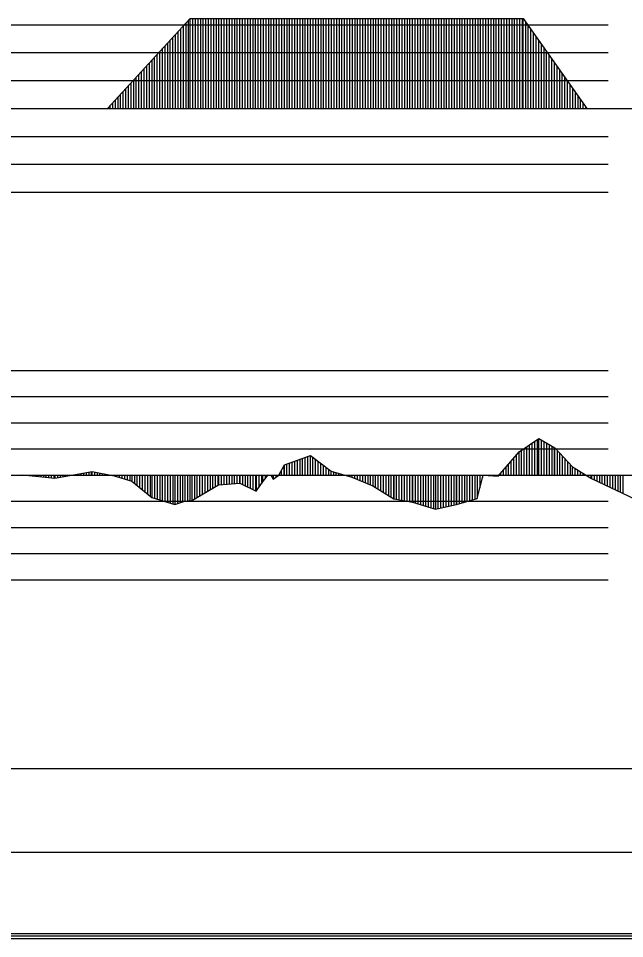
# Model space of a CAD drawing. Extents: x 2 to 10148, y 0 to 380.
# Drawn here: x 6131.7 to 6189.6, y 197.8 to 285.6 of the extents above; entities that cross this region are included whole.
import ezdxf

# ---------------------------------------------------------------- set-up
doc = ezdxf.new("R2010")
doc.units = 0
for name, color, linetype in [('POSUN_CARA', 7, 'Continuous'), ('POSUN_RASTR', 7, 'Continuous'), ('RYCHL_RASTR', 7, 'Continuous'), ('ZRYCHL_CARA', 7, 'Continuous'), ('ZRYCHL_RASTR', 7, 'Continuous')]:
    doc.layers.add(name, color=color, linetype=linetype)

msp = doc.modelspace()

# ---------------------------------------------------------------- linework, layer by layer
at = {"layer": 'POSUN_CARA'}
for p, q in [((6179.492, 244.216), (6181.393, 245.487)), ((6180.992, 242), (6180.992, 245.219)), ((6181.242, 242), (6181.242, 245.386)), ((6181.393, 245.487), (6182.903, 244.605)), ((6181.393, 242), (6181.393, 245.487)), ((6181.643, 242), (6181.643, 245.341)), ((6181.893, 242), (6181.893, 245.195)), ((6179.742, 242), (6179.742, 244.384)), ((6179.992, 242), (6179.992, 244.551)), ((6180.242, 242), (6180.242, 244.718)), ((6180.492, 242), (6180.492, 244.885)), ((6180.742, 242), (6180.742, 245.052)), ((6182.143, 242), (6182.143, 245.049)), ((6182.393, 242), (6182.393, 244.903)), ((6182.643, 242), (6182.643, 244.757)), ((6182.893, 242), (6182.893, 244.61)), ((6182.903, 244.605), (6184.604, 242.775)), ((6182.903, 242), (6182.903, 244.605)), ((6183.153, 242), (6183.153, 244.336)), ((6157.066, 242.969), (6159.551, 243.884)), ((6158.316, 242), (6158.316, 243.43)), ((6158.566, 242), (6158.566, 243.522)), ((6158.816, 242), (6158.816, 243.614)), ((6159.066, 242), (6159.066, 243.706)), ((6159.316, 242), (6159.316, 243.798)), ((6159.551, 243.884), (6161.531, 242.373)), ((6159.551, 242), (6159.551, 243.884)), ((6159.801, 242), (6159.801, 243.694)), ((6160.051, 242), (6160.051, 243.503)), ((6177.499, 241.892), (6179.492, 244.216)), ((6178.749, 242), (6178.749, 243.35)), ((6178.999, 242), (6178.999, 243.641)), ((6179.249, 242), (6179.249, 243.933)), ((6179.492, 242), (6179.492, 244.216)), ((6183.403, 242), (6183.403, 244.067)), ((6183.653, 242), (6183.653, 243.798)), ((6183.903, 242), (6183.903, 243.529)), ((6156.546, 242.001), (6157.066, 242.969)), ((6156.796, 242), (6156.796, 242.467)), ((6157.046, 242), (6157.046, 242.933)), ((6157.066, 242), (6157.066, 242.969)), ((6157.316, 242), (6157.316, 243.061)), ((6157.566, 242), (6157.566, 243.153)), ((6157.816, 242), (6157.816, 243.245)), ((6158.066, 242), (6158.066, 243.338)), ((6160.301, 242), (6160.301, 243.312)), ((6160.551, 242), (6160.551, 243.121)), ((6160.801, 242), (6160.801, 242.93)), ((6161.051, 242), (6161.051, 242.74)), ((6161.301, 242), (6161.301, 242.549)), ((6177.999, 242), (6177.999, 242.475)), ((6178.249, 242), (6178.249, 242.767)), ((6178.499, 242), (6178.499, 243.058)), ((6184.153, 242), (6184.153, 243.26)), ((6184.403, 242), (6184.403, 242.991)), ((6184.604, 242.775), (6186.416, 241.671)), ((6184.604, 242), (6184.604, 242.775)), ((6184.854, 242), (6184.854, 242.622)), ((6185.104, 242), (6185.104, 242.47)), ((6132.04, 242.012), (6135.15, 241.705)), ((6132.04, 242), (6132.04, 242.012)), ((6132.29, 242), (6132.29, 241.988)), ((6132.54, 242), (6132.54, 241.963)), ((6132.79, 242), (6132.79, 241.938)), ((6133.04, 242), (6133.04, 241.914)), ((6133.29, 242), (6133.29, 241.889)), ((6133.54, 242), (6133.54, 241.864)), ((6133.79, 242), (6133.79, 241.839)), ((6134.04, 242), (6134.04, 241.815)), ((6134.29, 242), (6134.29, 241.79)), ((6134.54, 242), (6134.54, 241.765)), ((6134.79, 242), (6134.79, 241.74)), ((6135.04, 242), (6135.04, 241.716)), ((6135.15, 241.705), (6138.699, 242.343)), ((6135.15, 242), (6135.15, 241.705)), ((6135.4, 242), (6135.4, 241.75)), ((6135.65, 242), (6135.65, 241.795)), ((6135.9, 242), (6135.9, 241.84)), ((6136.15, 242), (6136.15, 241.885)), ((6136.4, 242), (6136.4, 241.93)), ((6136.65, 242), (6136.65, 241.974)), ((6136.9, 242), (6136.9, 242.019)), ((6137.15, 242), (6137.15, 242.064)), ((6137.4, 242), (6137.4, 242.109)), ((6137.65, 242), (6137.65, 242.154)), ((6137.9, 242), (6137.9, 242.199)), ((6138.15, 242), (6138.15, 242.244)), ((6138.4, 242), (6138.4, 242.289)), ((6138.65, 242), (6138.65, 242.334)), ((6138.699, 242.343), (6140.793, 241.937)), ((6138.699, 242), (6138.699, 242.343)), ((6138.949, 242), (6138.949, 242.294)), ((6139.199, 242), (6139.199, 242.246)), ((6139.449, 242), (6139.449, 242.197)), ((6139.699, 242), (6139.699, 242.149)), ((6139.949, 242), (6139.949, 242.1)), ((6140.199, 242), (6140.199, 242.052)), ((6140.449, 242), (6140.449, 242.004)), ((6140.699, 242), (6140.699, 241.955)), ((6140.793, 242), (6140.793, 241.937)), ((6140.793, 241.937), (6142.483, 241.406)), ((6141.043, 242), (6141.043, 241.858)), ((6141.293, 242), (6141.293, 241.78)), ((6141.543, 242), (6141.543, 241.701)), ((6141.793, 242), (6141.793, 241.623)), ((6142.043, 242), (6142.043, 241.544)), ((6142.293, 242), (6142.293, 241.466)), ((6142.483, 242), (6142.483, 241.406)), ((6142.733, 242), (6142.733, 241.207)), ((6142.983, 242), (6142.983, 241.007)), ((6143.233, 242), (6143.233, 240.808)), ((6143.483, 242), (6143.483, 240.608)), ((6143.733, 242), (6143.733, 240.409)), ((6143.983, 242), (6143.983, 240.209)), ((6144.233, 242), (6144.233, 240.01)), ((6144.404, 242), (6144.404, 239.874)), ((6144.654, 242), (6144.654, 239.795)), ((6144.904, 242), (6144.904, 239.716)), ((6145.154, 242), (6145.154, 239.636)), ((6145.404, 242), (6145.404, 239.557)), ((6145.654, 242), (6145.654, 239.478)), ((6145.904, 242), (6145.904, 239.399)), ((6146.154, 242), (6146.154, 239.32)), ((6146.404, 242), (6146.404, 239.241)), ((6146.598, 242), (6146.598, 239.179)), ((6146.848, 242), (6146.848, 239.264)), ((6147.098, 242), (6147.098, 239.349)), ((6147.348, 242), (6147.348, 239.434)), ((6147.55, 242), (6147.55, 239.502)), ((6147.8, 242), (6147.8, 239.523)), ((6148.05, 242), (6148.05, 239.545)), ((6148.216, 242), (6148.216, 239.559)), ((6148.466, 242), (6148.466, 239.706)), ((6148.716, 242), (6148.716, 239.853)), ((6148.966, 242), (6148.966, 240)), ((6149.216, 242), (6149.216, 240.147)), ((6149.466, 242), (6149.466, 240.294)), ((6149.716, 242), (6149.716, 240.441)), ((6149.966, 242), (6149.966, 240.588)), ((6150.216, 242), (6150.216, 240.735)), ((6150.466, 242), (6150.466, 240.882)), ((6150.716, 242), (6150.716, 241.029)), ((6150.786, 242), (6150.786, 241.07)), ((6151.036, 242), (6151.036, 241.088)), ((6151.286, 242), (6151.286, 241.106)), ((6151.536, 242), (6151.536, 241.124)), ((6151.786, 242), (6151.786, 241.141)), ((6152.036, 242), (6152.036, 241.159)), ((6152.286, 242), (6152.286, 241.177)), ((6152.536, 242), (6152.536, 241.195)), ((6152.786, 242), (6152.786, 241.213)), ((6152.809, 242), (6152.809, 241.214)), ((6153.059, 242), (6153.059, 241.096)), ((6153.309, 242), (6153.309, 240.978)), ((6153.559, 242), (6153.559, 240.86)), ((6153.809, 242), (6153.809, 240.742)), ((6154.059, 242), (6154.059, 240.623)), ((6154.309, 242), (6154.309, 240.505)), ((6154.373, 242), (6154.373, 240.475)), ((6154.623, 242), (6154.623, 240.813)), ((6154.873, 242), (6154.873, 241.151)), ((6154.992, 241.311), (6155.529, 242.024)), ((6154.992, 242), (6154.992, 241.311)), ((6155.242, 242), (6155.242, 241.642)), ((6155.492, 242), (6155.492, 241.974)), ((6155.77, 242.001), (6156.01, 241.596)), ((6155.77, 242), (6155.77, 242.001)), ((6156.01, 241.596), (6156.546, 242.001)), ((6156.01, 242), (6156.01, 241.596)), ((6156.26, 242), (6156.26, 241.785)), ((6156.51, 242), (6156.51, 241.974)), ((6156.546, 242), (6156.546, 242.001)), ((6161.531, 242.373), (6163.529, 241.788)), ((6161.531, 242), (6161.531, 242.373)), ((6161.781, 242), (6161.781, 242.3)), ((6162.031, 242), (6162.031, 242.227)), ((6162.281, 242), (6162.281, 242.153)), ((6162.531, 242), (6162.531, 242.08)), ((6162.781, 242), (6162.781, 242.007)), ((6163.031, 242), (6163.031, 241.934)), ((6163.281, 242), (6163.281, 241.86)), ((6163.529, 242), (6163.529, 241.788)), ((6163.529, 241.788), (6165.505, 240.971)), ((6163.779, 242), (6163.779, 241.685)), ((6164.029, 242), (6164.029, 241.581)), ((6164.279, 242), (6164.279, 241.478)), ((6164.529, 242), (6164.529, 241.375)), ((6164.779, 242), (6164.779, 241.271)), ((6165.029, 242), (6165.029, 241.168)), ((6165.279, 242), (6165.279, 241.065)), ((6165.505, 242), (6165.505, 240.971)), ((6165.755, 242), (6165.755, 240.815)), ((6166.005, 242), (6166.005, 240.659)), ((6166.255, 242), (6166.255, 240.504)), ((6166.505, 242), (6166.505, 240.348)), ((6166.755, 242), (6166.755, 240.192)), ((6167.005, 242), (6167.005, 240.036)), ((6167.255, 242), (6167.255, 239.88)), ((6167.505, 242), (6167.505, 239.724)), ((6167.515, 242), (6167.515, 239.718)), ((6167.765, 242), (6167.765, 239.676)), ((6168.015, 242), (6168.015, 239.634)), ((6168.265, 242), (6168.265, 239.592)), ((6168.515, 242), (6168.515, 239.549)), ((6168.765, 242), (6168.765, 239.507)), ((6169.015, 242), (6169.015, 239.465)), ((6169.265, 242), (6169.265, 239.423)), ((6169.318, 242), (6169.318, 239.414)), ((6169.568, 242), (6169.568, 239.336)), ((6169.818, 242), (6169.818, 239.257)), ((6170.068, 242), (6170.068, 239.179)), ((6170.318, 242), (6170.318, 239.1)), ((6170.568, 242), (6170.568, 239.022)), ((6170.818, 242), (6170.818, 238.943)), ((6171.068, 242), (6171.068, 238.865)), ((6171.318, 242), (6171.318, 238.786)), ((6171.496, 242), (6171.496, 238.731)), ((6171.746, 242), (6171.746, 238.787)), ((6171.996, 242), (6171.996, 238.844)), ((6172.246, 242), (6172.246, 238.901)), ((6172.496, 242), (6172.496, 238.957)), ((6172.746, 242), (6172.746, 239.014)), ((6172.996, 242), (6172.996, 239.071)), ((6173.246, 242), (6173.246, 239.127)), ((6173.496, 242), (6173.496, 239.184)), ((6173.516, 242), (6173.516, 239.188)), ((6173.766, 242), (6173.766, 239.262)), ((6174.016, 242), (6174.016, 239.335)), ((6174.266, 242), (6174.266, 239.408)), ((6174.516, 242), (6174.516, 239.481)), ((6174.766, 242), (6174.766, 239.554)), ((6175.016, 242), (6175.016, 239.627)), ((6175.266, 242), (6175.266, 239.7)), ((6175.497, 239.768), (6176.053, 242.003)), ((6175.497, 242), (6175.497, 239.768)), ((6175.747, 242), (6175.747, 240.773)), ((6175.997, 242), (6175.997, 241.779)), ((6176.053, 242.003), (6177.499, 241.892)), ((6176.053, 242), (6176.053, 242.003)), ((6176.303, 242), (6176.303, 241.984)), ((6176.553, 242), (6176.553, 241.965)), ((6176.803, 242), (6176.803, 241.945)), ((6177.053, 242), (6177.053, 241.926)), ((6177.303, 242), (6177.303, 241.907)), ((6177.499, 242), (6177.499, 241.892)), ((6177.749, 242), (6177.749, 242.184)), ((6185.354, 242), (6185.354, 242.318)), ((6185.604, 242), (6185.604, 242.166)), ((6185.854, 242), (6185.854, 242.013)), ((6186.104, 242), (6186.104, 241.861)), ((6186.354, 242), (6186.354, 241.709)), ((6186.416, 242), (6186.416, 241.671)), ((6186.416, 241.671), (6190.585, 239.702)), ((6186.666, 242), (6186.666, 241.553)), ((6186.916, 242), (6186.916, 241.435)), ((6187.166, 242), (6187.166, 241.317)), ((6187.416, 242), (6187.416, 241.199)), ((6187.666, 242), (6187.666, 241.081)), ((6187.916, 242), (6187.916, 240.963)), ((6188.166, 242), (6188.166, 240.845)), ((6188.416, 242), (6188.416, 240.727)), ((6188.666, 242), (6188.666, 240.609)), ((6188.916, 242), (6188.916, 240.491)), ((6189.166, 242), (6189.166, 240.373)), ((6189.416, 242), (6189.416, 240.255)), ((6142.483, 241.406), (6144.404, 239.874)), ((6148.216, 239.559), (6150.786, 241.07)), ((6150.786, 241.07), (6152.809, 241.214)), ((6152.809, 241.214), (6154.373, 240.475)), ((6154.373, 240.475), (6154.992, 241.311)), ((6165.505, 240.971), (6167.515, 239.718)), ((6144.404, 239.874), (6146.598, 239.179)), ((6146.598, 239.179), (6147.55, 239.502)), ((6147.55, 239.502), (6148.216, 239.559)), ((6167.515, 239.718), (6169.318, 239.414)), ((6169.318, 239.414), (6171.496, 238.731)), ((6171.496, 238.731), (6173.516, 239.188)), ((6173.516, 239.188), (6175.497, 239.768))]:
    msp.add_line(p, q, dxfattribs=at)
at = {"layer": 'POSUN_RASTR'}
for p, q in [((5992, 252), (6188, 252)), ((5992, 249.5), (6188, 249.5)), ((5992, 247), (6188, 247)), ((5992, 244.5), (6188, 244.5)), ((5974.91, 242), (6872.958, 242)), ((5992, 239.5), (6188, 239.5)), ((5992, 237), (6188, 237)), ((5992, 234.5), (6188, 234.5)), ((5992, 232), (6188, 232))]:
    msp.add_line(p, q, dxfattribs=at)
at = {"layer": 'RYCHL_RASTR'}
for p, q in [((5971.058, 214), (6871.344, 214)), ((5971.085, 206), (6871.33, 206)), ((5971.287, 198.25), (6871.33, 198.25)), ((5971.287, 198), (6871.33, 198)), ((5971.307, 197.75), (6871.33, 197.75))]:
    msp.add_line(p, q, dxfattribs=at)
at = {"layer": 'ZRYCHL_CARA'}
for p, q in [((6140.171, 277), (6148.071, 285.598)), ((6148.071, 277), (6148.071, 285.598)), ((6148.071, 285.598), (6179.877, 285.598)), ((6148.321, 277), (6148.321, 285.598)), ((6148.571, 277), (6148.571, 285.598)), ((6148.821, 277), (6148.821, 285.598)), ((6149.071, 277), (6149.071, 285.598)), ((6149.321, 277), (6149.321, 285.598)), ((6149.571, 277), (6149.571, 285.598)), ((6149.821, 277), (6149.821, 285.598)), ((6150.071, 277), (6150.071, 285.598)), ((6150.321, 277), (6150.321, 285.598)), ((6150.571, 277), (6150.571, 285.598)), ((6150.821, 277), (6150.821, 285.598)), ((6151.071, 277), (6151.071, 285.598)), ((6151.321, 277), (6151.321, 285.598)), ((6151.571, 277), (6151.571, 285.598)), ((6151.821, 277), (6151.821, 285.598)), ((6152.071, 277), (6152.071, 285.598)), ((6152.321, 277), (6152.321, 285.598)), ((6152.571, 277), (6152.571, 285.598)), ((6152.821, 277), (6152.821, 285.598)), ((6153.071, 277), (6153.071, 285.598)), ((6153.321, 277), (6153.321, 285.598)), ((6153.571, 277), (6153.571, 285.598)), ((6153.821, 277), (6153.821, 285.598)), ((6154.071, 277), (6154.071, 285.598)), ((6154.321, 277), (6154.321, 285.598)), ((6154.571, 277), (6154.571, 285.598)), ((6154.821, 277), (6154.821, 285.598)), ((6155.071, 277), (6155.071, 285.598)), ((6155.321, 277), (6155.321, 285.598)), ((6155.571, 277), (6155.571, 285.598)), ((6155.821, 277), (6155.821, 285.598)), ((6156.071, 277), (6156.071, 285.598)), ((6156.321, 277), (6156.321, 285.598)), ((6156.571, 277), (6156.571, 285.598)), ((6156.821, 277), (6156.821, 285.598)), ((6157.071, 277), (6157.071, 285.598)), ((6157.321, 277), (6157.321, 285.598)), ((6157.571, 277), (6157.571, 285.598)), ((6157.821, 277), (6157.821, 285.598)), ((6158.071, 277), (6158.071, 285.598)), ((6158.321, 277), (6158.321, 285.598)), ((6158.571, 277), (6158.571, 285.598)), ((6158.821, 277), (6158.821, 285.598)), ((6159.071, 277), (6159.071, 285.598)), ((6159.321, 277), (6159.321, 285.598)), ((6159.571, 277), (6159.571, 285.598)), ((6159.821, 277), (6159.821, 285.598)), ((6160.071, 277), (6160.071, 285.598)), ((6160.321, 277), (6160.321, 285.598)), ((6160.571, 277), (6160.571, 285.598)), ((6160.821, 277), (6160.821, 285.598)), ((6161.071, 277), (6161.071, 285.598)), ((6161.321, 277), (6161.321, 285.598)), ((6161.571, 277), (6161.571, 285.598)), ((6161.821, 277), (6161.821, 285.598)), ((6162.071, 277), (6162.071, 285.598)), ((6162.321, 277), (6162.321, 285.598)), ((6162.571, 277), (6162.571, 285.598)), ((6162.821, 277), (6162.821, 285.598)), ((6163.071, 277), (6163.071, 285.598)), ((6163.321, 277), (6163.321, 285.598)), ((6163.571, 277), (6163.571, 285.598)), ((6163.821, 277), (6163.821, 285.598)), ((6164.071, 277), (6164.071, 285.598)), ((6164.321, 277), (6164.321, 285.598)), ((6164.571, 277), (6164.571, 285.598)), ((6164.821, 277), (6164.821, 285.598)), ((6165.071, 277), (6165.071, 285.598)), ((6165.321, 277), (6165.321, 285.598)), ((6165.571, 277), (6165.571, 285.598)), ((6165.821, 277), (6165.821, 285.598)), ((6166.071, 277), (6166.071, 285.598)), ((6166.321, 277), (6166.321, 285.598)), ((6166.571, 277), (6166.571, 285.598)), ((6166.821, 277), (6166.821, 285.598)), ((6167.071, 277), (6167.071, 285.598)), ((6167.321, 277), (6167.321, 285.598)), ((6167.571, 277), (6167.571, 285.598)), ((6167.821, 277), (6167.821, 285.598)), ((6168.071, 277), (6168.071, 285.598)), ((6168.321, 277), (6168.321, 285.598)), ((6168.571, 277), (6168.571, 285.598)), ((6168.821, 277), (6168.821, 285.598)), ((6169.071, 277), (6169.071, 285.598)), ((6169.321, 277), (6169.321, 285.598)), ((6169.571, 277), (6169.571, 285.598)), ((6169.821, 277), (6169.821, 285.598)), ((6170.071, 277), (6170.071, 285.598)), ((6170.321, 277), (6170.321, 285.598)), ((6170.571, 277), (6170.571, 285.598)), ((6170.821, 277), (6170.821, 285.598)), ((6171.071, 277), (6171.071, 285.598)), ((6171.321, 277), (6171.321, 285.598)), ((6171.571, 277), (6171.571, 285.598)), ((6171.821, 277), (6171.821, 285.598)), ((6172.071, 277), (6172.071, 285.598)), ((6172.321, 277), (6172.321, 285.598)), ((6172.571, 277), (6172.571, 285.598)), ((6172.821, 277), (6172.821, 285.598)), ((6173.071, 277), (6173.071, 285.598)), ((6173.321, 277), (6173.321, 285.598)), ((6173.571, 277), (6173.571, 285.598)), ((6173.821, 277), (6173.821, 285.598)), ((6174.071, 277), (6174.071, 285.598)), ((6174.321, 277), (6174.321, 285.598)), ((6174.571, 277), (6174.571, 285.598)), ((6174.821, 277), (6174.821, 285.598)), ((6175.071, 277), (6175.071, 285.598)), ((6175.321, 277), (6175.321, 285.598)), ((6175.571, 277), (6175.571, 285.598)), ((6175.821, 277), (6175.821, 285.598)), ((6176.071, 277), (6176.071, 285.598)), ((6176.321, 277), (6176.321, 285.598)), ((6176.571, 277), (6176.571, 285.598)), ((6176.821, 277), (6176.821, 285.598)), ((6177.071, 277), (6177.071, 285.598)), ((6177.321, 277), (6177.321, 285.598)), ((6177.571, 277), (6177.571, 285.598)), ((6177.821, 277), (6177.821, 285.598)), ((6178.071, 277), (6178.071, 285.598)), ((6178.321, 277), (6178.321, 285.598)), ((6178.571, 277), (6178.571, 285.598)), ((6178.821, 277), (6178.821, 285.598)), ((6179.071, 277), (6179.071, 285.598)), ((6179.321, 277), (6179.321, 285.598)), ((6179.571, 277), (6179.571, 285.598)), ((6179.821, 277), (6179.821, 285.598)), ((6179.877, 277), (6179.877, 285.598)), ((6179.877, 285.598), (6185.977, 277)), ((6147.421, 277), (6147.421, 284.891)), ((6147.671, 277), (6147.671, 285.163)), ((6147.921, 277), (6147.921, 285.435)), ((6180.127, 277), (6180.127, 285.246)), ((6180.377, 277), (6180.377, 284.893)), ((6146.421, 277), (6146.421, 283.802)), ((6146.671, 277), (6146.671, 284.074)), ((6146.921, 277), (6146.921, 284.346)), ((6147.171, 277), (6147.171, 284.618)), ((6180.627, 277), (6180.627, 284.541)), ((6180.877, 277), (6180.877, 284.188)), ((6181.127, 277), (6181.127, 283.836)), ((6145.671, 277), (6145.671, 282.986)), ((6145.921, 277), (6145.921, 283.258)), ((6146.171, 277), (6146.171, 283.53)), ((6181.377, 277), (6181.377, 283.484)), ((6181.627, 277), (6181.627, 283.131)), ((6144.921, 277), (6144.921, 282.17)), ((6145.171, 277), (6145.171, 282.442)), ((6145.421, 277), (6145.421, 282.714)), ((6181.877, 277), (6181.877, 282.779)), ((6182.127, 277), (6182.127, 282.427)), ((6182.377, 277), (6182.377, 282.074)), ((6144.171, 277), (6144.171, 281.353)), ((6144.421, 277), (6144.421, 281.625)), ((6144.671, 277), (6144.671, 281.898)), ((6182.627, 277), (6182.627, 281.722)), ((6182.877, 277), (6182.877, 281.369)), ((6143.171, 277), (6143.171, 280.265)), ((6143.421, 277), (6143.421, 280.537)), ((6143.671, 277), (6143.671, 280.809)), ((6143.921, 277), (6143.921, 281.081)), ((6183.127, 277), (6183.127, 281.017)), ((6183.377, 277), (6183.377, 280.665)), ((6183.627, 277), (6183.627, 280.312)), ((6142.421, 277), (6142.421, 279.449)), ((6142.671, 277), (6142.671, 279.721)), ((6142.921, 277), (6142.921, 279.993)), ((6183.877, 277), (6183.877, 279.96)), ((6184.127, 277), (6184.127, 279.608)), ((6141.671, 277), (6141.671, 278.633)), ((6141.921, 277), (6141.921, 278.905)), ((6142.171, 277), (6142.171, 279.177)), ((6184.377, 277), (6184.377, 279.255)), ((6184.627, 277), (6184.627, 278.903)), ((6184.877, 277), (6184.877, 278.55)), ((6140.921, 277), (6140.921, 277.816)), ((6141.171, 277), (6141.171, 278.088)), ((6141.421, 277), (6141.421, 278.36)), ((6185.127, 277), (6185.127, 278.198)), ((6185.377, 277), (6185.377, 277.846)), ((5974.91, 277), (6872.958, 277)), ((6140.421, 277), (6140.421, 277.272)), ((6140.671, 277), (6140.671, 277.544)), ((6185.627, 277), (6185.627, 277.493)), ((6185.877, 277), (6185.877, 277.141))]:
    msp.add_line(p, q, dxfattribs=at)
at = {"layer": 'ZRYCHL_RASTR'}
for p, q in [((5984.421, 285), (6188, 285)), ((5984.545, 282.333), (6188, 282.333)), ((5984.525, 279.667), (6188, 279.667)), ((5992, 274.333), (6188, 274.333)), ((5992, 271.667), (6188, 271.667)), ((5992, 269), (6188, 269))]:
    msp.add_line(p, q, dxfattribs=at)

doc.saveas('drawing.dxf')
